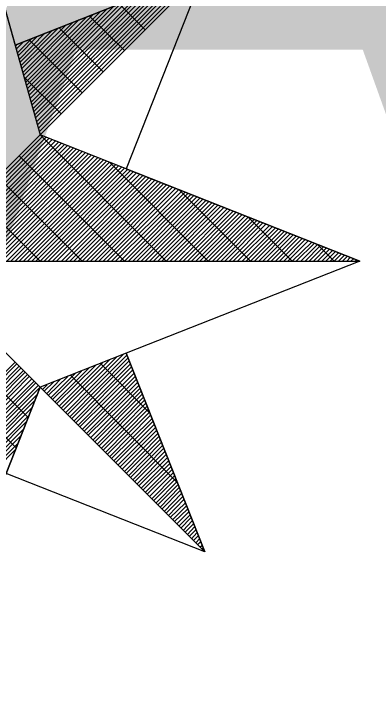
# Model space of a CAD drawing. Extents: x -729889 to -691139, y -995431 to -974354.
# Drawn here: x -725505.488 to -725504.421, y -978388.595 to -978386.567 of the extents above; entities that cross this region are included whole.
import ezdxf

# ---------------------------------------------------------------- set-up
doc = ezdxf.new("R2010")
doc.units = 0
doc.layers.add('Atributy', color=7, linetype='Continuous')
doc.layers.add('Světelný bod se zemním svítidlem', color=7, linetype='Continuous')

# ---------------------------------------------------------------- blocks, each defined once
blk = doc.blocks.new('Světlo')
at = {"layer": 'Světelný bod se zemním svítidlem'}
for p, q in [((0, 1.6939), (0.3687, 0.3687)), ((0, 1.6939), (0.2957, 0.6313)), ((0.8504, 0.8504), (0.2957, 0.6313)), ((0.2957, 0.6313), (0.8504, 0.8504)), ((0.3635, 0.3878), (0.8087, 0.833)), ((0.367, 0.3791), (0.8296, 0.8417)), ((0.3687, 0.3687), (0.8504, 0.8504)), ((0.8504, 0.8504), (0.3687, 0.3687)), ((0.8504, 0.8504), (0.6209, 0.2696)), ((0.3583, 0.407), (0.7687, 0.8174)), ((0.3617, 0.3983), (0.7878, 0.8261)), ((0.3496, 0.4365), (0.7078, 0.793)), ((0.353, 0.4261), (0.727, 0.8017)), ((0.3548, 0.4174), (0.7478, 0.8104)), ((0.3443, 0.4557), (0.6661, 0.7774)), ((0.3478, 0.4452), (0.687, 0.7861)), ((0.3374, 0.4852), (0.6052, 0.753)), ((0.3391, 0.4748), (0.6261, 0.7617)), ((0.3426, 0.4643), (0.647, 0.7687)), ((0.6765, 0.6765), (0.6017, 0.7513)), ((0.3322, 0.5043), (0.5652, 0.7374)), ((0.3339, 0.4939), (0.5861, 0.7461)), ((0.3235, 0.5322), (0.5043, 0.713)), ((0.327, 0.5235), (0.5252, 0.7217)), ((0.3287, 0.513), (0.5443, 0.7287)), ((0.6157, 0.6157), (0.513, 0.7165)), ((0.3183, 0.5513), (0.4643, 0.6974)), ((0.32, 0.5426), (0.4835, 0.7061)), ((0.3096, 0.5809), (0.4035, 0.673)), ((0.313, 0.5704), (0.4226, 0.6817)), ((0.3148, 0.5617), (0.4435, 0.6887)), ((0.553, 0.553), (0.4243, 0.6817)), ((0.3026, 0.6087), (0.3426, 0.6487)), ((0.3043, 0.6), (0.3617, 0.6574)), ((0.3078, 0.5896), (0.3826, 0.6661)), ((0.2957, 0.6313), (0.3687, 0.3687)), ((0.2974, 0.6278), (0.3009, 0.633)), ((0.2991, 0.6191), (0.3217, 0.6417)), ((0.4922, 0.4922), (0.3374, 0.647)), ((0.4313, 0.4296), (0.3217, 0.5391)), ((0.3687, 0.3687), (0, 0)), ((0.3687, 0.3687), (0, 0)), ((0, 0), (0.3687, 0.3687)), ((0.0122, 0), (0.3774, 0.3652)), ((1.3043, 0), (0.3687, 0.3687)), ((0.7374, 0), (0.3687, 0.3687)), ((0.0243, 0), (0.3861, 0.3617)), ((0.0365, 0), (0.3948, 0.3583)), ((0.0487, 0), (0.4035, 0.3548)), ((0.0609, 0), (0.4139, 0.3513)), ((0.073, 0), (0.4226, 0.3478)), ((0.0852, 0), (0.4313, 0.3443)), ((0.0991, 0), (0.44, 0.3409)), ((0.1113, 0), (0.4487, 0.3374)), ((0.1235, 0), (0.4574, 0.3339)), ((0.1357, 0), (0.4661, 0.3304)), ((0.1478, 0), (0.4748, 0.327)), ((0.16, 0), (0.4835, 0.3235)), ((0.1722, 0), (0.4922, 0.32)), ((0.1843, 0), (0.5009, 0.3165)), ((0.1965, 0), (0.5096, 0.313)), ((0.2087, 0), (0.5183, 0.3096)), ((0.2209, 0), (0.527, 0.3061)), ((0.6157, 0), (0.3078, 0.3078)), ((0.233, 0), (0.5374, 0.3026)), ((0.2452, 0), (0.5461, 0.2991)), ((0.2574, 0), (0.5548, 0.2957)), ((0.2713, 0), (0.5635, 0.2922)), ((0.2835, 0), (0.5722, 0.2887)), ((0.2957, 0), (0.5809, 0.2852)), ((0.8609, 0), (0.5722, 0.2887)), ((0.3078, 0), (0.5896, 0.2817)), ((0.32, 0), (0.5983, 0.2783)), ((0.3322, 0), (0.607, 0.2748)), ((0.3443, 0), (0.6157, 0.2713)), ((0.3565, 0), (0.6243, 0.2678)), ((0.3687, 0), (0.633, 0.2643)), ((0.6209, 0.2696), (1.3043, 0)), ((0.4922, 0), (0.2452, 0.2452)), ((0.3809, 0), (0.6417, 0.2609)), ((0.393, 0), (0.6504, 0.2574)), ((0.4052, 0), (0.6609, 0.2539)), ((0.4174, 0), (0.6696, 0.2504)), ((0.4313, 0), (0.6783, 0.247)), ((0.4435, 0), (0.687, 0.2435)), ((0.4557, 0), (0.6957, 0.24)), ((0.4678, 0), (0.7043, 0.2365)), ((0.48, 0), (0.713, 0.233)), ((0.4922, 0), (0.7217, 0.2296)), ((0.5043, 0), (0.7304, 0.2261)), ((0.5165, 0), (0.7391, 0.2226)), ((0.5287, 0), (0.7478, 0.2191)), ((0.5409, 0), (0.7565, 0.2157)), ((0.553, 0), (0.7652, 0.2122)), ((0.5652, 0), (0.7739, 0.2087)), ((0.5774, 0), (0.7843, 0.2052)), ((0.9843, 0), (0.7757, 0.2087)), ((0.3687, 0), (0.1843, 0.1843)), ((0.5896, 0), (0.793, 0.2017)), ((0.6035, 0), (0.8017, 0.1983)), ((0.6157, 0), (0.8104, 0.1948)), ((0.6278, 0), (0.8191, 0.1913)), ((0.64, 0), (0.8278, 0.1878)), ((0.6522, 0), (0.8365, 0.1843)), ((0.6643, 0), (0.8452, 0.1809)), ((0.6765, 0), (0.8539, 0.1774)), ((0.6887, 0), (0.8626, 0.1739)), ((0.7009, 0), (0.8713, 0.1704)), ((0.713, 0), (0.88, 0.167)), ((0.7252, 0), (0.8887, 0.1635)), ((0.7374, 0), (0.8974, 0.16)), ((0.7496, 0), (0.9061, 0.1565)), ((0.7617, 0), (0.9165, 0.153)), ((0.7757, 0), (0.9252, 0.1496)), ((0.7878, 0), (0.9339, 0.1461)), ((0.8, 0), (0.9426, 0.1426)), ((0.8122, 0), (0.9513, 0.1391)), ((0.8243, 0), (0.96, 0.1357)), ((0.8365, 0), (0.9687, 0.1322)), ((0.8487, 0), (0.9774, 0.1287)), ((0.8609, 0), (0.9861, 0.1252)), ((0.873, 0), (0.9948, 0.1217)), ((1.1061, 0), (0.9774, 0.1287)), ((0.8852, 0), (1.0035, 0.1183)), ((0.8974, 0), (1.0122, 0.1148)), ((0.9096, 0), (1.0209, 0.1113)), ((0.9217, 0), (1.0296, 0.1078)), ((0.9339, 0), (1.04, 0.1043)), ((0.9461, 0), (1.0487, 0.1009)), ((0.96, 0), (1.0574, 0.0974)), ((0.9722, 0), (1.0661, 0.0939)), ((0.9843, 0), (1.0748, 0.0904)), ((0.9965, 0), (1.0835, 0.087)), ((1.0087, 0), (1.0922, 0.0835)), ((1.0209, 0), (1.1009, 0.08)), ((1.033, 0), (1.1096, 0.0765)), ((1.0452, 0), (1.1183, 0.073)), ((1.0574, 0), (1.127, 0.0696)), ((1.0696, 0), (1.1357, 0.0661)), ((1.0817, 0), (1.1443, 0.0626)), ((1.0939, 0), (1.153, 0.0591)), ((1.1061, 0), (1.1635, 0.0557)), ((1.1183, 0), (1.1722, 0.0522)), ((1.1322, 0), (1.1809, 0.0487)), ((1.1443, 0), (1.1896, 0.0452)), ((1.1565, 0), (1.1983, 0.0417)), ((1.2296, 0), (1.1809, 0.0487)), ((1.1687, 0), (1.207, 0.0383)), ((1.1809, 0), (1.2157, 0.0348)), ((1.193, 0), (1.2243, 0.0313)), ((1.2052, 0), (1.233, 0.0278)), ((1.2174, 0), (1.2417, 0.0243)), ((1.2296, 0), (1.2504, 0.0209)), ((-1.3043, 0), (1.3043, 0)), ((0.3687, -0.3687), (0, 0)), ((0, 0), (1.3043, 0)), ((0.3687, -0.3687), (0, 0)), ((0.3687, -0.3687), (0, 0)), ((1.3043, 0), (0.6209, -0.2696)), ((1.2417, 0), (1.2591, 0.0174)), ((1.2539, 0), (1.2678, 0.0139)), ((1.2661, 0), (1.2765, 0.0104)), ((1.2783, 0), (1.287, 0.007)), ((1.2904, 0), (1.2957, 0.0035)), ((1.3043, 0), (1.3043, 0)), ((0.3339, -0.4574), (0, -0.1235)), ((0.2991, -0.5461), (0, -0.2452)), ((0.6209, -0.2696), (0.3687, -0.3687)), ((0.4365, -0.4365), (0.593, -0.28)), ((0.4435, -0.4435), (0.6122, -0.273)), ((0.4487, -0.4487), (0.6226, -0.2748)), ((0.4557, -0.4557), (0.6261, -0.2835)), ((0.8504, -0.8504), (0.6209, -0.2696)), ((0.6209, -0.2696), (0.8504, -0.8504)), ((0, -0.5896), (0.2957, -0.2957)), ((0, -0.6017), (0.3009, -0.3009)), ((0.4243, -0.4243), (0.5513, -0.2974)), ((0.4313, -0.4296), (0.5722, -0.2887)), ((0.4609, -0.4609), (0.6296, -0.2922)), ((0.4678, -0.4678), (0.633, -0.3009)), ((0.6887, -0.4435), (0.5461, -0.2991)), ((0, -0.6157), (0.3078, -0.3078)), ((0, -0.6278), (0.313, -0.313)), ((0, -0.64), (0.32, -0.32)), ((0.4052, -0.4052), (0.4904, -0.3217)), ((0.4122, -0.4122), (0.5113, -0.313)), ((0.4174, -0.4174), (0.5322, -0.3043)), ((0.473, -0.473), (0.6365, -0.3096)), ((0.48, -0.48), (0.64, -0.3183)), ((0, -0.6522), (0.3252, -0.3252)), ((0, -0.6643), (0.3322, -0.3322)), ((0, -0.6765), (0.3374, -0.3374)), ((0, -0.6887), (0.3443, -0.3443)), ((0.3878, -0.3878), (0.4296, -0.3443)), ((0.393, -0.393), (0.4504, -0.3374)), ((0.4, -0.4), (0.4713, -0.3287)), ((0.7687, -0.647), (0.4574, -0.3339)), ((0.4852, -0.4852), (0.6435, -0.3287)), ((0.4922, -0.4922), (0.647, -0.3374)), ((0, -0.7009), (0.3513, -0.3513)), ((0, -0.713), (0.3565, -0.3565)), ((0, -0.7252), (0.3635, -0.3635)), ((0.3757, -0.3757), (0.3896, -0.3617)), ((0.3809, -0.3809), (0.4087, -0.353)), ((0.4974, -0.4974), (0.6504, -0.3461)), ((0.5043, -0.5043), (0.6539, -0.3548)), ((0.5096, -0.5096), (0.6574, -0.3635)), ((0, -1.3043), (0.3687, -0.3687)), ((0, -1.3043), (0.3687, -0.3687)), ((0, -0.7374), (0.3687, -0.3687)), ((0.3687, -0.3687), (0.2696, -0.6209)), ((0.3687, -0.3687), (0.8504, -0.8504)), ((0.3687, -0.3687), (0.8504, -0.8504)), ((0.5165, -0.5165), (0.6609, -0.3722)), ((0.5235, -0.5235), (0.6643, -0.3809)), ((0, -0.7496), (0.3617, -0.3896)), ((0.5287, -0.5287), (0.6678, -0.3896)), ((0.5357, -0.5357), (0.6713, -0.3983)), ((0, -0.7617), (0.353, -0.4087)), ((0.5409, -0.5409), (0.6748, -0.407)), ((0.5478, -0.5478), (0.6783, -0.4157)), ((0.553, -0.553), (0.6817, -0.4243)), ((0, -0.7739), (0.3443, -0.4296)), ((0.56, -0.56), (0.6852, -0.433)), ((0.5652, -0.5652), (0.6887, -0.4417)), ((0, -0.7878), (0.3374, -0.4504)), ((0.5722, -0.5722), (0.6922, -0.4504)), ((0.5774, -0.5774), (0.6957, -0.4609)), ((0, -0.8), (0.3287, -0.4696)), ((0.5843, -0.5843), (0.6991, -0.4696)), ((0.5896, -0.5896), (0.7026, -0.4783)), ((0, -0.8122), (0.3217, -0.4904)), ((0.5965, -0.5965), (0.7061, -0.487)), ((0.6035, -0.6017), (0.7096, -0.4957)), ((0.6087, -0.6087), (0.713, -0.5043)), ((0, -0.8243), (0.313, -0.5113)), ((0.6157, -0.6157), (0.7165, -0.513)), ((0.6209, -0.6209), (0.72, -0.5217)), ((0, -0.8365), (0.3043, -0.5322)), ((0.6278, -0.6278), (0.7235, -0.5304)), ((0.633, -0.633), (0.727, -0.5391)), ((0, -0.8487), (0.2974, -0.5513)), ((0.64, -0.64), (0.7304, -0.5478)), ((0.6452, -0.6452), (0.7339, -0.5565)), ((0.6522, -0.6522), (0.7374, -0.5652)), ((0.6574, -0.6574), (0.7409, -0.5757)), ((0.6643, -0.6643), (0.7443, -0.5843)), ((0.6696, -0.6696), (0.7478, -0.593)), ((0.6765, -0.6765), (0.7513, -0.6017)), ((0.8504, -0.8504), (0.2696, -0.6209)), ((0.6817, -0.6817), (0.7548, -0.6104)), ((0.6887, -0.6887), (0.7583, -0.6191)), ((0.6957, -0.6957), (0.7617, -0.6278)), ((0.7009, -0.7009), (0.7652, -0.6365)), ((0.7078, -0.7078), (0.7687, -0.6452)), ((0.713, -0.713), (0.7722, -0.6539)), ((0.72, -0.72), (0.7757, -0.6626)), ((0.7252, -0.7252), (0.7791, -0.6713)), ((0.7322, -0.7322), (0.7826, -0.68)), ((0.7374, -0.7374), (0.7861, -0.6887)), ((0.7443, -0.7443), (0.7896, -0.6974)), ((0.7496, -0.7496), (0.793, -0.7078)), ((0.7565, -0.7565), (0.7965, -0.7165)), ((0.7617, -0.7617), (0.8, -0.7252)), ((0.7687, -0.7687), (0.8035, -0.7339)), ((0.7757, -0.7739), (0.807, -0.7426)), ((0.7809, -0.7809), (0.8104, -0.7513)), ((0.7878, -0.7878), (0.8139, -0.76)), ((0.793, -0.793), (0.8174, -0.7687)), ((0.8, -0.8), (0.8209, -0.7774)), ((0.8052, -0.8052), (0.8243, -0.7861)), ((0.8122, -0.8122), (0.8278, -0.7948)), ((0.8174, -0.8174), (0.8313, -0.8035)), ((0.8243, -0.8243), (0.8348, -0.8122)), ((0.8296, -0.8296), (0.8383, -0.8209)), ((0.8365, -0.8365), (0.8417, -0.8313)), ((0.8417, -0.8417), (0.8452, -0.84)), ((0.8487, -0.8487), (0.8487, -0.8487))]:
    blk.add_line(p, q, dxfattribs=at)

msp = doc.modelspace()

# ---------------------------------------------------------------- block references
at = {"layer": 'Světelný bod se zemním svítidlem', "xscale": 1.0005800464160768, "yscale": 1.0005800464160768}
msp.add_blockref('Světlo', (-725505.78, -978387.29), dxfattribs=at)

# ---------------------------------------------------------------- texts
at = {"layer": 'Atributy'}
msp.add_text('A-0206', height=2, dxfattribs=at).set_placement((-725505.78, -978387.2565))

doc.saveas('drawing.dxf')
